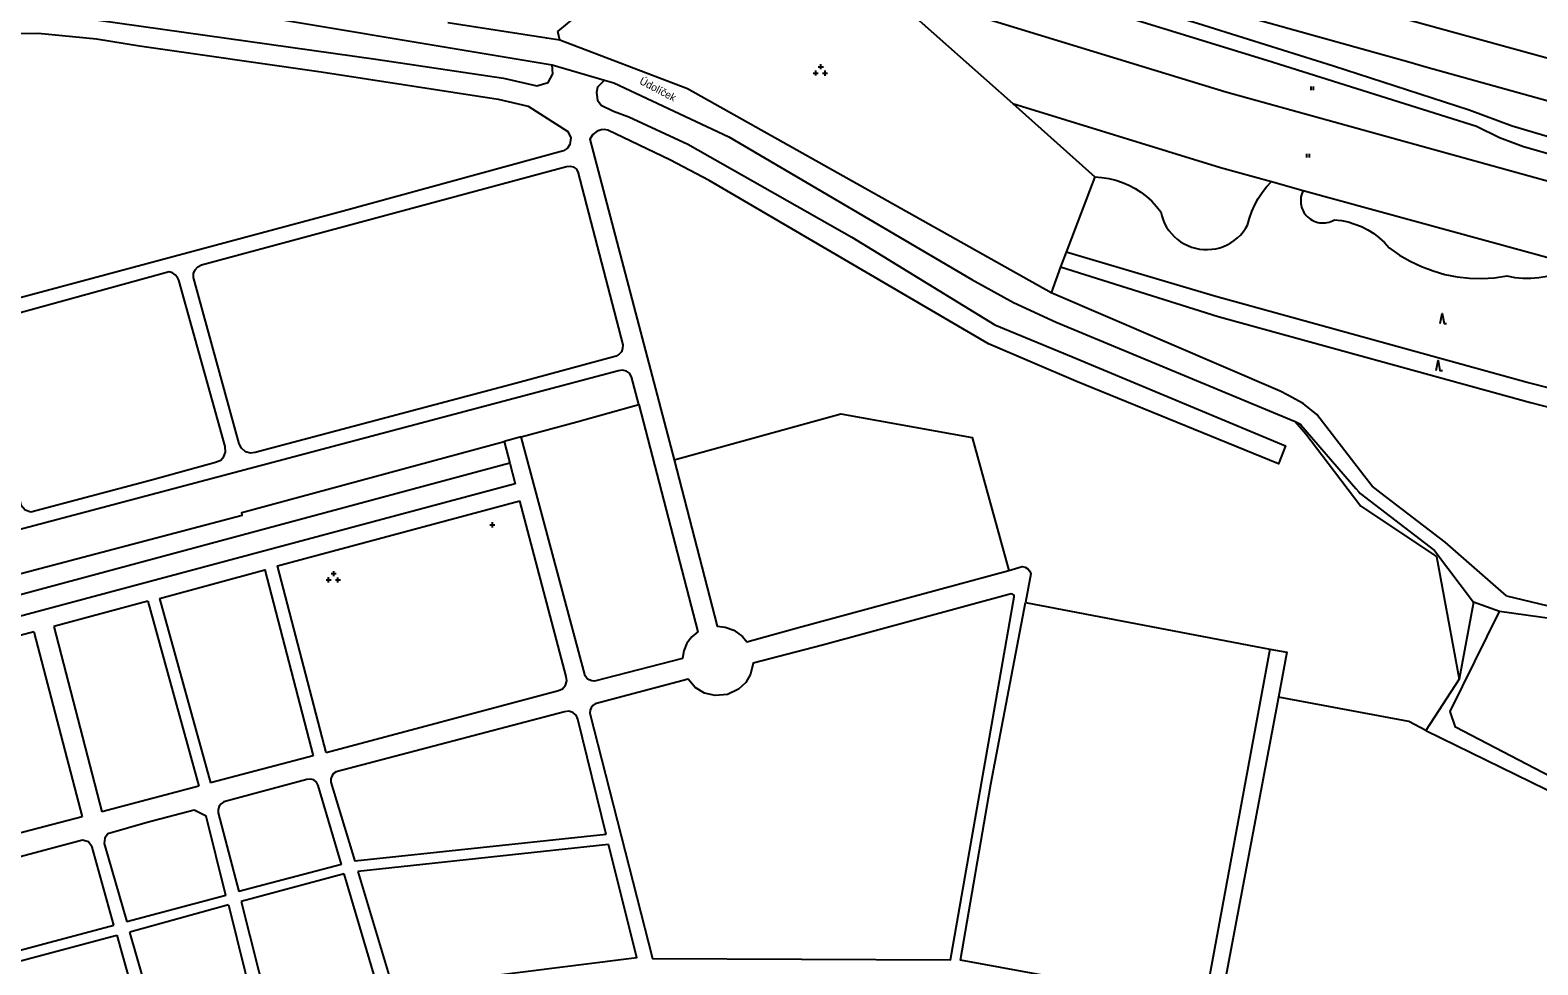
# Model space of a CAD drawing. Extents: x -595546 to -593986, y -1160845 to -1159202.
# Drawn here: x -595242.1 to -594943.4, y -1160080.3 to -1159895.1 of the extents above; entities that cross this region are included whole.
import ezdxf

# ---------------------------------------------------------------- set-up
doc = ezdxf.new("R2010")
doc.units = 0
for name, color, linetype in [('DOP - kresba z DSPS bez souradnic', 7, 'Continuous'), ('DOP - rozhrani ploch obecne', 7, 'Continuous'), ('Level 36', 7, 'Continuous'), ('Nazvy ulic', 7, 'Continuous'), ('Specificka linie pasportu komunikaci', 7, 'Continuous'), ('TM - letecke snimky - pomocna linie', 7, 'Continuous')]:
    doc.layers.add(name, color=color, linetype=linetype)

msp = doc.modelspace()

# ---------------------------------------------------------------- linework, layer by layer
at = {"layer": 'DOP - kresba z DSPS bez souradnic'}
for points in [[(-595268.89, -1159891.41), (-595269.21, -1159893.21), (-595268.57, -1159894.71), (-595266.72, -1159895.6), (-595265.32, -1159895.5), (-595256.05, -1159893.09), (-595246.69, -1159891.53), (-595235.36, -1159892.2), (-595232.77, -1159892.57), (-595173.62, -1159900.87), (-595148.3, -1159904.63), (-595141.72, -1159906.17), (-595139.48, -1159905.48), (-595138.52, -1159903.81), (-595138.69, -1159901.97)], [(-595220.38, -1159898.25), (-595184.41, -1159903.4), (-595149.35, -1159908.82), (-595143.41, -1159910.18), (-595135.54, -1159915.19), (-595134.96, -1159916.47), (-595135.17, -1159917.79), (-595135.6, -1159918.53), (-595136.42, -1159919.03), (-595180.08, -1159930.99), (-595252.51, -1159950.42), (-595253.86, -1159950.03), (-595254.64, -1159949.28), (-595265.01, -1159908.79), (-595266.83, -1159901.65), (-595266.32, -1159900.65), (-595265.14, -1159899.93), (-595254.28, -1159896.91), (-595247.86, -1159895.85), (-595240.47, -1159895.75), (-595228.9, -1159896.84), (-595220.38, -1159898.25)], [(-595128.31, -1159905.05), (-595129.69, -1159906.44), (-595129.92, -1159907.46), (-595129.69, -1159908.97), (-595128.99, -1159910.02), (-595126.55, -1159911.21), (-595123.46, -1159912.27), (-595111.8, -1159917.73), (-595079.28, -1159936.14), (-595050.96, -1159953.48), (-595035.47, -1159959.88), (-594993.4, -1159977.5), (-594994.83, -1159981.06), (-595034.95, -1159964.65), (-595052.26, -1159957.29), (-595107.6, -1159924.92), (-595115.39, -1159920.84), (-595127.67, -1159914.93), (-595128.4, -1159914.82), (-595128.96, -1159914.86), (-595129.78, -1159915.13), (-595130.64, -1159915.78), (-595131.22, -1159916.7), (-595114.53, -1159980.27)], [(-595126.02, -1159959.69), (-595145.76, -1159965.07), (-595197.47, -1159978.77), (-595198.44, -1159978.91), (-595199.43, -1159978.63), (-595200.22, -1159977.96), (-595200.64, -1159977.08), (-595209.73, -1159944.15), (-595209.7, -1159943.35), (-595209.39, -1159942.59), (-595208.86, -1159942.01), (-595208.12, -1159941.62), (-595135.85, -1159922.14), (-595135.12, -1159922.05), (-595134.49, -1159922.22), (-595133.92, -1159922.63), (-595133.56, -1159923.2), (-595124.69, -1159957.48), (-595124.71, -1159958.21), (-595124.96, -1159958.83), (-595125.41, -1159959.34), (-595126.02, -1159959.69)], [(-595252.67, -1159955.81), (-595245.86, -1159981.33), (-595243.89, -1159989.15), (-595243.09, -1159990.12), (-595241.94, -1159990.53), (-595218.03, -1159984.23), (-595205.37, -1159980.72), (-595204.33, -1159980.28), (-595203.7, -1159979.61), (-595203.36, -1159978.71), (-595203.41, -1159977.63), (-595212.59, -1159944.68), (-595212.86, -1159944.12), (-595213.34, -1159943.58), (-595213.9, -1159943.23), (-595214.55, -1159943.03), (-595251.78, -1159953.24), (-595252.4, -1159954.03), (-595252.67, -1159955.81)], [(-595121.52, -1159969.29), (-595122.95, -1159963.8), (-595123.36, -1159963.1), (-595123.97, -1159962.66), (-595124.72, -1159962.48), (-595125.5, -1159962.62), (-595231.12, -1159990.58), (-595337.43, -1160018.72), (-595349.22, -1159976.37)], [(-595121.52, -1159969.29), (-595109.84, -1160014.31), (-595111.03, -1160015.3), (-595111.98, -1160016.58), (-595112.6, -1160018.07), (-595112.85, -1160019.58), (-595130.29, -1160024.06), (-595130.83, -1160024.01), (-595131.36, -1160023.82), (-595131.8, -1160023.49), (-595132.15, -1160023.05), (-595144.84, -1159975.68)], [(-595144.84, -1159975.68), (-595133.76, -1159972.69), (-595121.52, -1159969.29)], [(-595114.53, -1159980.27), (-595081.47, -1159971.1), (-595055.46, -1159975.84), (-595048.22, -1160002.17)], [(-595290.39, -1160015.26), (-595268.21, -1160008.51), (-595267.99, -1160009.07), (-595200.07, -1159991.2), (-595200.13, -1159990.69), (-595148.18, -1159976.62)], [(-595144.84, -1159975.68), (-595148.18, -1159976.62)], [(-595148.18, -1159976.62), (-595147.06, -1159980.91)], [(-595147.06, -1159980.91), (-595289.74, -1160019.23)], [(-595147.06, -1159980.91), (-595145.97, -1159985.02)], [(-595114.53, -1159980.27), (-595106, -1160013.17), (-595104.4, -1160013.36), (-595102.66, -1160014.01), (-595100.98, -1160015.24), (-595100.09, -1160016.29), (-595089.85, -1160013.48), (-595048.22, -1160002.17)], [(-595145.97, -1159985.02), (-595288.7, -1160023.17)], [(-595183.42, -1160038.18), (-595193.08, -1160001.26), (-595145.07, -1159988.38)], [(-595183.42, -1160038.18), (-595137.4, -1160025.92), (-595136.63, -1160025.58), (-595136.03, -1160024.89), (-595135.79, -1160024.02), (-595135.93, -1160023.18), (-595145.07, -1159988.38)], [(-595216.43, -1160007.68), (-595195.61, -1160002), (-595186.04, -1160038.87)], [(-595048.22, -1160002.17), (-595045.54, -1160001.36), (-595044.95, -1160001.5), (-595044.45, -1160001.81), (-595044.06, -1160002.27), (-595043.84, -1160002.83), (-595044.93, -1160008.53)], [(-595216.43, -1160007.68), (-595206.32, -1160044.23)], [(-595047.72, -1160006.8), (-595085.13, -1160016.98), (-595098.87, -1160020.54), (-595099.38, -1160022.67), (-595100.34, -1160024.32), (-595101.77, -1160025.68), (-595103.93, -1160026.72), (-595106.41, -1160026.95), (-595108.47, -1160026.45), (-595110.33, -1160025.31), (-595111.71, -1160023.71), (-595130.18, -1160028.59), (-595130.64, -1160028.93), (-595130.96, -1160029.36), (-595131.15, -1160029.84), (-595131.19, -1160030.44), (-595118.77, -1160079.03), (-595059.75, -1160079.3), (-595047.14, -1160007.39), (-595047.16, -1160007.15), (-595047.28, -1160006.95), (-595047.47, -1160006.83), (-595047.72, -1160006.8)], [(-595218.74, -1160008.26), (-595237.36, -1160013.25)], [(-595218.74, -1160008.26), (-595208.68, -1160044.86)], [(-594996.5, -1160017.71), (-595009.51, -1160088.18), (-595057.76, -1160079.35), (-595051.78, -1160044.49), (-595044.93, -1160008.53)], [(-595044.93, -1160008.53), (-594996.5, -1160017.71)], [(-595237.36, -1160013.25), (-595227.87, -1160049.94)], [(-595241.33, -1160014.3), (-595286.71, -1160026.44)], [(-595241.33, -1160014.3), (-595231.74, -1160050.95)], [(-594996.5, -1160017.71), (-594993.13, -1160018.33), (-594994.78, -1160027.28)], [(-594994.78, -1160027.28), (-595006.42, -1160088.85), (-594939.11, -1160101.43), (-594934.74, -1160078.54), (-594931.92, -1160079.05), (-594936.73, -1160104.02), (-595006.75, -1160090.67)], [(-594965.64, -1160033.88), (-594968.96, -1160032.08), (-594994.78, -1160027.28)], [(-595127.96, -1160054.44), (-595133.58, -1160031.6), (-595133.93, -1160030.84), (-595134.59, -1160030.26), (-595135.37, -1160030.02), (-595136.26, -1160030.14), (-595181.46, -1160042.07), (-595181.96, -1160042.39), (-595182.34, -1160042.88), (-595182.52, -1160043.44), (-595182.51, -1160044.07), (-595177.74, -1160059.75)], [(-595186.04, -1160038.87), (-595206.32, -1160044.23)], [(-595180.42, -1160060.39), (-595185.04, -1160044.72), (-595185.37, -1160044.07), (-595185.9, -1160043.65), (-595186.57, -1160043.47), (-595187.27, -1160043.59), (-595203.7, -1160047.99), (-595204.24, -1160048.35), (-595204.64, -1160048.86), (-595204.85, -1160049.5), (-595204.84, -1160050.13), (-595200.75, -1160065.76)], [(-595208.68, -1160044.86), (-595227.87, -1160049.94)], [(-595203.31, -1160066.51), (-595207.22, -1160050.83), (-595209.6, -1160049.63), (-595218.87, -1160052.09), (-595226.69, -1160054.29), (-595227.28, -1160055.18), (-595227.39, -1160056.24), (-595222.93, -1160071.75)], [(-595231.74, -1160050.95), (-595277.3, -1160062.82)], [(-595225.5, -1160072.38), (-595229.78, -1160056.98), (-595230.48, -1160055.93), (-595231.7, -1160055.6), (-595276.7, -1160067.62), (-595277.15, -1160067.95), (-595277.54, -1160068.43), (-595277.8, -1160069), (-595277.89, -1160069.54), (-595273.46, -1160086.05)], [(-595127.96, -1160054.44), (-595177.74, -1160059.75)], [(-595177.16, -1160061.79), (-595170.24, -1160084.87), (-595121.91, -1160078.83), (-595127.49, -1160056.4)], [(-595127.49, -1160056.4), (-595177.16, -1160061.79)], [(-595180.42, -1160060.39), (-595200.75, -1160065.76)], [(-595200.26, -1160067.75), (-595195.13, -1160088.1), (-595173.16, -1160085.04), (-595179.87, -1160062.27)], [(-595179.87, -1160062.27), (-595200.26, -1160067.75)], [(-595203.31, -1160066.51), (-595222.93, -1160071.75)], [(-595202.81, -1160068.4), (-595222.34, -1160073.78)], [(-595202.81, -1160068.4), (-595197.81, -1160088.39), (-595211.29, -1160090.3), (-595217.18, -1160091.67), (-595222.34, -1160073.78)], [(-595273.46, -1160086.05), (-595269.35, -1160084.1), (-595225.5, -1160072.38)], [(-595224.9, -1160074.37), (-595219.94, -1160092.12), (-595222.03, -1160092.58), (-595223.75, -1160093.04), (-595225.4, -1160093.72), (-595229.54, -1160096.04), (-595233.39, -1160098.17), (-595242.6, -1160104.16), (-595264.36, -1160119.39), (-595272.95, -1160088.07)], [(-595272.95, -1160088.07), (-595269.1, -1160086.16), (-595224.9, -1160074.37)]]:
    msp.add_lwpolyline(points, dxfattribs=at)
at = {"layer": 'DOP - rozhrani ploch obecne'}
for points in [[(-594931.31, -1159903.52), (-595005.02, -1159883.18)], [(-595137.55, -1159895.38), (-595126.08, -1159885.84)], [(-595073.48, -1159886.47), (-595047.44, -1159909.68)], [(-595005.24, -1159907.44), (-595073.48, -1159886.47)], [(-595211.5, -1159889.85), (-595138.69, -1159901.97)], [(-595004.74, -1159891.46), (-594968.99, -1159901.42)], [(-595137.16, -1159897.09), (-595137.55, -1159895.38)], [(-595111.88, -1159906.74), (-595137.16, -1159897.09)], [(-595138.69, -1159901.97), (-595128.31, -1159905.05)], [(-594968.99, -1159901.42), (-594965.6, -1159902.37)], [(-594965.6, -1159902.37), (-594932.58, -1159911.57)], [(-595128.31, -1159905.05), (-595126.48, -1159905.59)], [(-595126.48, -1159905.59), (-595103.65, -1159916.25)], [(-595039.86, -1159947.19), (-595111.88, -1159906.74)], [(-594936.59, -1159926.41), (-595005.24, -1159907.44)], [(-595047.44, -1159909.68), (-595006.32, -1159922.36)], [(-595047.44, -1159909.68), (-595031.15, -1159924.2)], [(-595103.65, -1159916.25), (-595055.57, -1159944.52), (-595047.31, -1159949.11)], [(-595031.15, -1159924.2), (-595036.83, -1159939.13)], [(-595006.32, -1159922.36), (-594996.19, -1159925.14)], [(-594996.19, -1159925.14), (-594989.9, -1159926.86)], [(-594989.9, -1159926.86), (-594939.48, -1159940.69)], [(-595036.83, -1159939.13), (-595037.96, -1159941.98)], [(-595007.22, -1159947.88), (-595036.83, -1159939.13)], [(-595037.96, -1159941.98), (-595039.86, -1159947.19)], [(-595037.96, -1159941.98), (-595006.78, -1159951.87)], [(-594945.51, -1159964.9), (-595007.22, -1159947.88)], [(-595047.31, -1159949.11), (-595038.82, -1159952.97), (-594991.51, -1159972.67)], [(-595006.78, -1159951.87), (-594944.9, -1159968.9)], [(-594909.53, -1159974.01), (-594945.51, -1159964.9)], [(-594944.9, -1159968.9), (-594910.17, -1159977.81)], [(-594991.51, -1159972.67), (-594989.36, -1159975.11)], [(-594989.36, -1159975.11), (-594986.23, -1159979.25)], [(-594986.23, -1159979.25), (-594978.46, -1159989.44)], [(-594978.46, -1159989.44), (-594963.51, -1159999.41)], [(-594963.51, -1159999.41), (-594959, -1160023.66)], [(-594959, -1160023.66), (-594965.64, -1160033.88)], [(-594965.64, -1160033.88), (-594924, -1160054.18)]]:
    msp.add_lwpolyline(points, dxfattribs=at)
at = {"layer": 'Level 36'}
for p, q in [((-595086.47, -1159904.14), (-595086.47, -1159903.14)), ((-595085.95, -1159902.39), (-595084.95, -1159902.39)), ((-595085.45, -1159902.89), (-595085.45, -1159901.89)), ((-595084.62, -1159904.15), (-595084.62, -1159903.15)), ((-595086.97, -1159903.64), (-595085.97, -1159903.64)), ((-595085.12, -1159903.65), (-595084.12, -1159903.65)), ((-594988.36, -1159907.02), (-594988.36, -1159906.27)), ((-594987.86, -1159907.02), (-594987.86, -1159906.27)), ((-594989.16, -1159920.36), (-594989.16, -1159919.61)), ((-594988.66, -1159920.36), (-594988.66, -1159919.61)), ((-595151.01, -1159993.12), (-595150.01, -1159993.12)), ((-595150.51, -1159993.62), (-595150.51, -1159992.62)), ((-595183.46, -1160004.01), (-595182.46, -1160004.01)), ((-595182.96, -1160004.51), (-595182.96, -1160003.51)), ((-595182.45, -1160002.77), (-595181.45, -1160002.77)), ((-595181.95, -1160003.27), (-595181.95, -1160002.27)), ((-595181.61, -1160004.02), (-595180.61, -1160004.02)), ((-595181.11, -1160004.52), (-595181.11, -1160003.52))]:
    msp.add_line(p, q, dxfattribs=at)
for points in [[(-594962.76, -1159953.23), (-594962.38, -1159951.23), (-594962.01, -1159953.23), (-594961.51, -1159953.23)], [(-594963.56, -1159962.57), (-594963.18, -1159960.57), (-594962.81, -1159962.57), (-594962.31, -1159962.57)]]:
    msp.add_lwpolyline(points, dxfattribs=at)
at = {"layer": 'Specificka linie pasportu komunikaci'}
for points in [[(-595137.16, -1159897.09), (-595139.72, -1159896.7), (-595159.31, -1159893.7)], [(-594949.62, -1160007.2), (-594961.81, -1159996.54), (-594974.48, -1159986.84), (-594976.26, -1159985.48), (-594977.89, -1159983.36), (-594987.22, -1159971.23), (-594989.89, -1159969.08), (-594992.96, -1159967.44), (-594994.5, -1159966.62), (-595039.86, -1159947.19)], [(-594991.51, -1159972.67), (-594990.45, -1159973.19), (-594990.37, -1159973.28), (-594979.45, -1159985.94), (-594978.88, -1159986.61), (-594978.62, -1159986.91), (-594963.9, -1159998.19), (-594956.18, -1160008.43)], [(-594915.25, -1160007.63), (-594921.87, -1160008.62), (-594924.72, -1160009.52), (-594929.1, -1160010.91), (-594940.16, -1160011.82), (-594951.05, -1160010.27)], [(-594949.62, -1160007.2), (-594940, -1160009.52), (-594929.84, -1160008.72), (-594929.23, -1160008.55), (-594922.49, -1160006.71), (-594914.93, -1160005.54)], [(-594923.6, -1160052.02), (-594959.74, -1160033.18), (-594960.77, -1160030.11), (-594951.05, -1160010.27)], [(-594956.18, -1160008.43), (-594959, -1160023.66)], [(-594951.05, -1160010.27), (-594956.18, -1160008.43)]]:
    msp.add_lwpolyline(points, dxfattribs=at)
at = {"layer": 'TM - letecke snimky - pomocna linie'}
for points in [[(-595080.46, -1159875.55), (-595038.77, -1159888.21), (-594997.14, -1159901.08), (-594955.58, -1159914.18)], [(-594957.03, -1159911), (-594983.89, -1159902.28), (-595010.84, -1159893.81), (-595037.86, -1159885.6)], [(-594930.97, -1159918.68), (-594939.83, -1159916.73), (-594948.53, -1159914.17), (-594957.03, -1159911)], [(-594955.58, -1159914.18), (-594951.03, -1159916.41), (-594946.29, -1159918.21), (-594941.41, -1159919.57), (-594936.42, -1159920.47), (-594931.37, -1159920.92)], [(-595031.15, -1159924.2), (-595029.76, -1159924.3), (-595028.39, -1159924.51), (-595027.04, -1159924.84), (-595025.72, -1159925.28), (-595024.45, -1159925.83), (-595023.22, -1159926.48), (-595022.05, -1159927.23), (-595020.95, -1159928.07), (-595019.92, -1159929.01), (-595018.98, -1159930.03), (-595018.12, -1159931.12)], [(-595000.92, -1159933.76), (-595000.56, -1159932.38), (-595000.08, -1159931.04), (-594999.5, -1159929.74), (-594998.82, -1159928.49), (-594998.03, -1159927.31), (-594997.16, -1159926.19), (-594996.19, -1159925.14)], [(-594989.9, -1159926.86), (-594990.06, -1159927.2), (-594990.19, -1159927.56), (-594990.3, -1159927.93), (-594990.36, -1159928.31), (-594990.4, -1159928.68), (-594990.4, -1159929.07), (-594990.37, -1159929.45), (-594990.31, -1159929.82), (-594990.22, -1159930.19), (-594990.09, -1159930.55), (-594989.93, -1159930.9), (-594989.75, -1159931.23), (-594989.53, -1159931.55), (-594989.29, -1159931.84), (-594989.03, -1159932.12), (-594988.74, -1159932.37), (-594988.43, -1159932.59), (-594988.1, -1159932.79), (-594987.76, -1159932.95), (-594987.41, -1159933.09), (-594987.04, -1159933.2), (-594986.67, -1159933.27), (-594986.29, -1159933.31), (-594985.91, -1159933.32), (-594985.52, -1159933.3), (-594985.15, -1159933.24), (-594984.78, -1159933.15), (-594984.42, -1159933.03), (-594984.07, -1159932.88), (-594983.73, -1159932.7)], [(-595018.12, -1159931.12), (-595017.93, -1159931.91), (-595017.67, -1159932.67), (-595017.35, -1159933.42), (-595016.96, -1159934.13), (-595016.52, -1159934.8), (-595016.01, -1159935.43), (-595015.45, -1159936.02), (-595014.84, -1159936.55), (-595014.19, -1159937.03), (-595013.5, -1159937.46), (-595012.77, -1159937.81), (-595012.02, -1159938.11), (-595011.24, -1159938.33), (-595010.45, -1159938.49), (-595009.64, -1159938.58), (-595008.83, -1159938.6), (-595008.03, -1159938.54), (-595007.23, -1159938.42), (-595006.44, -1159938.22), (-595005.68, -1159937.96), (-595004.94, -1159937.63), (-595004.23, -1159937.24), (-595003.56, -1159936.79), (-595002.93, -1159936.28), (-595002.34, -1159935.72), (-595001.81, -1159935.11), (-595001.34, -1159934.45), (-595000.92, -1159933.76)], [(-594983.73, -1159932.7), (-594982.35, -1159932.85), (-594980.98, -1159933.13), (-594979.65, -1159933.53), (-594978.35, -1159934.05), (-594977.11, -1159934.68), (-594975.94, -1159935.43), (-594974.83, -1159936.28), (-594973.81, -1159937.22), (-594972.88, -1159938.26)], [(-594972.88, -1159938.26), (-594970.86, -1159939.67), (-594968.73, -1159940.91), (-594966.5, -1159941.96), (-594964.19, -1159942.83), (-594961.82, -1159943.5), (-594959.4, -1159943.97), (-594956.95, -1159944.24), (-594954.49, -1159944.31), (-594952.03, -1159944.16), (-594949.59, -1159943.82)], [(-594949.59, -1159943.82), (-594948.01, -1159944.11), (-594946.41, -1159944.26), (-594944.8, -1159944.27), (-594943.2, -1159944.14), (-594941.61, -1159943.87), (-594940.06, -1159943.46), (-594938.54, -1159942.91), (-594937.08, -1159942.23), (-594935.69, -1159941.43)]]:
    msp.add_lwpolyline(points, dxfattribs=at)

# ---------------------------------------------------------------- texts
at = {"layer": 'Nazvy ulic'}
msp.add_text('Údolíček', height=1.5, rotation=332.0603, dxfattribs=at).set_placement((-595121.53, -1159905.67))

doc.saveas('drawing.dxf')
